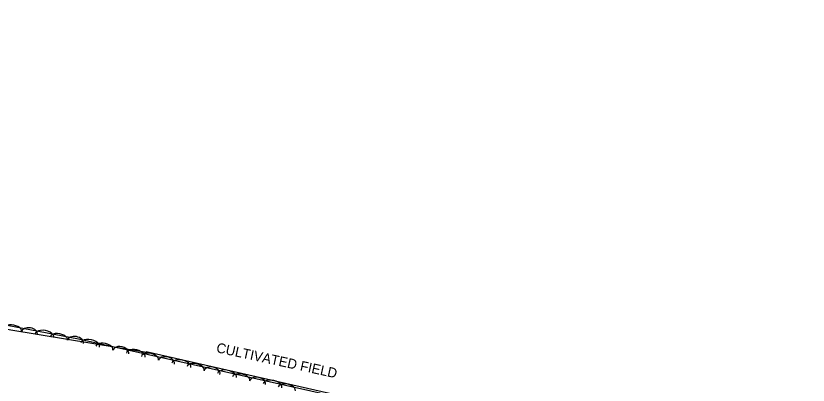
# Model space of a CAD drawing. Extents: x 1441650 to 1491889, y 345904 to 358319.
# Drawn here: x 1466199.6 to 1466681.7, y 349750.9 to 349975.9 of the extents above; entities that cross this region are included whole.
import ezdxf

# ---------------------------------------------------------------- set-up
doc = ezdxf.new("R2010")
doc.units = 0
for name, color, linetype in [('S_MISC_BOUNDARY', 7, 'Continuous'), ('S_MISC_BOUNDARY_ANNOT', 7, 'Continuous'), ('S_TREE', 7, 'Continuous')]:
    doc.layers.add(name, color=color, linetype=linetype)

msp = doc.modelspace()

# ---------------------------------------------------------------- linework, layer by layer
at = {"layer": 'S_MISC_BOUNDARY'}
for points in [[(1465958.54, 349975.92), (1465933.41, 349873.25), (1465930.19, 349851.8), (1465935.01, 349843.72), (1465986.87, 349829.87), (1466081.11, 349808.54), (1466196.6, 349784.67), (1466279.12, 349771.1)], [(1466278.83, 349771.37), (1466408.25, 349741.95), (1466543.61, 349708.93), (1466695.8, 349668.55), (1466812.48, 349642.69), (1466855.05, 349636.14), (1466865.08, 349664.38), (1466877.71, 349719.07), (1466894.87, 349737.26)]]:
    msp.add_lwpolyline(points, dxfattribs=at)
at = {"layer": 'S_TREE'}
msp.add_lwpolyline([(1466063.86, 349812.41), (1466237.66, 349779.24), (1466392.68, 349744.51), (1466539.52, 349710.73), (1466654.6, 349670.47), (1466827.86, 349630.49), (1466899.53, 349618.26), (1466902.14, 349573.23), (1466893.34, 349566.81), (1466765.84, 349596.33), (1466620.41, 349629.91), (1466464.39, 349665.93), (1466240.87, 349719.02), (1466099.59, 349751.83), (1466004.13, 349776.72)], dxfattribs=at)
for centre, major_axis, ratio, start_param, end_param in [((1466197.83, 349784.68), (-5.25, 1), 0.540689, 3.141588, 6.283181), ((1466207.9, 349782.5), (-4.87, 0.93), 0.685297, 3.141585, 6.283177), ((1466217.04, 349781.02), (-5.76, 1.1), 0.550069, 3.141588, 6.283181), ((1466225.75, 349779.36), (-5.25, 1), 0.540689, 3.141588, 6.283181), ((1466235.82, 349777.17), (-4.87, 0.93), 0.685297, 3.141585, 6.283177), ((1466244.85, 349775.46), (-5.73, 1.28), 0.550069, 3.141584, 6.283177), ((1466253.5, 349773.52), (-5.22, 1.17), 0.540689, 3.141584, 6.283177), ((1466263.5, 349771.01), (-4.84, 1.08), 0.685298, 3.141578, 6.283171), ((1466272.59, 349769.24), (-5.73, 1.28), 0.550069, 3.141584, 6.283177), ((1466281.24, 349767.3), (-5.22, 1.17), 0.540689, 3.141584, 6.283177), ((1466291.24, 349764.8), (-4.84, 1.08), 0.685298, 3.141578, 6.283171), ((1466300.33, 349763.03), (-5.73, 1.28), 0.550069, 3.141584, 6.283177), ((1466308.98, 349761.09), (-5.22, 1.17), 0.540689, 3.141584, 6.283177), ((1466318.98, 349758.58), (-4.84, 1.08), 0.685298, 3.141578, 6.283171), ((1466328.07, 349756.81), (-5.73, 1.28), 0.550069, 3.141584, 6.283177), ((1466336.72, 349754.87), (-5.22, 1.17), 0.540689, 3.141584, 6.283177), ((1466346.72, 349752.36), (-4.84, 1.08), 0.685298, 3.141578, 6.283171), ((1466355.81, 349750.59), (-5.73, 1.28), 0.550069, 3.141584, 6.283177), ((1466364.46, 349748.66), (-5.22, 1.17), 0.540689, 3.141584, 6.283177)]:
    msp.add_ellipse(centre, major_axis=major_axis, ratio=ratio, start_param=start_param, end_param=end_param, dxfattribs=at)

# ---------------------------------------------------------------- texts
at = {"layer": 'S_MISC_BOUNDARY_ANNOT'}
msp.add_text('CULTIVATED FIELD', height=6.0004, rotation=347.709, dxfattribs=at).set_placement((1466321.21, 349771.05))

doc.saveas('drawing.dxf')
